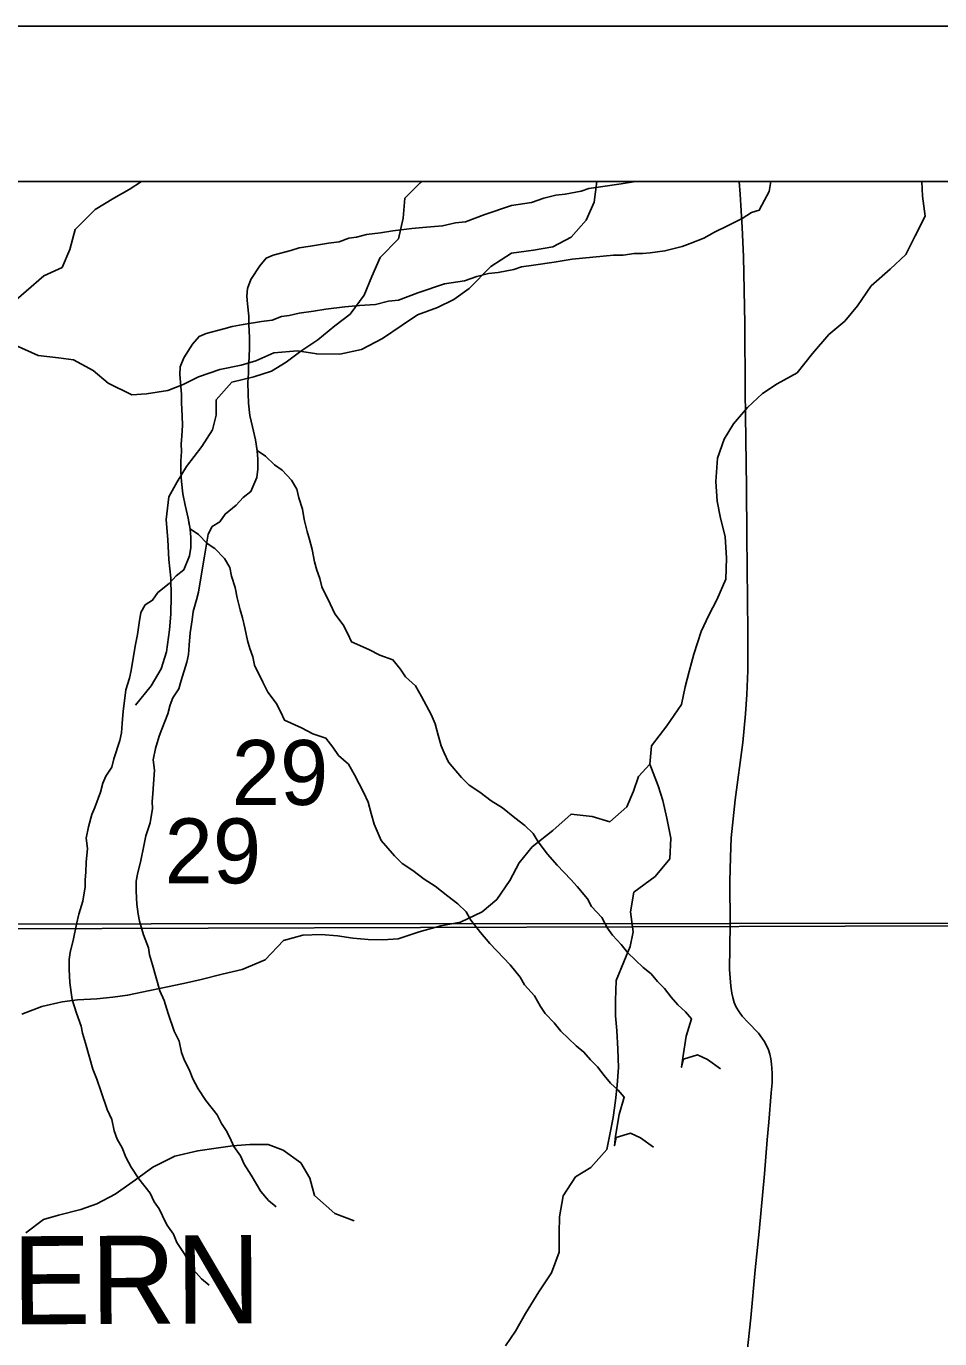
# Model space of a CAD drawing. Extents: x -21.1 to 50.3, y -4.9 to 22.1.
# Drawn here: x 4.167 to 4.756, y 20.154 to 21 of the extents above; entities that cross this region are included whole.
import ezdxf

# ---------------------------------------------------------------- set-up
doc = ezdxf.new("R2010")
doc.units = 0
for name, color, linetype in [('GM_X_Corporation', 7, 'Continuous'), ('GM_X_County', 7, 'Continuous'), ('GM_X_County_Road_Text', 7, 'Continuous'), ('GM_X_Minor_River', 7, 'Continuous'), ('GM_X_Rail_Line_Text', 7, 'Continuous'), ('GM_X_Section_Text', 7, 'Continuous'), ('GM_X_Township_Road', 7, 'Continuous'), ('SH_Cut_Line', 7, 'Continuous'), ('SH_Data', 7, 'Continuous')]:
    doc.layers.add(name, color=color, linetype=linetype)

msp = doc.modelspace()

# ---------------------------------------------------------------- linework, layer by layer
at = {"layer": 'GM_X_Corporation'}
msp.add_lwpolyline([(4.88034, 20.9), (3.86779, 20.9), (3.87379, 20.41727), (4.83231, 20.42025), (4.88576, 20.41997)], close=True, dxfattribs=at)
at = {"layer": 'GM_X_County'}
msp.add_lwpolyline([(8.9, 14.74638), (8.9, 20.9), (2.1, 20.9), (2.1, 14.1), (8.89319, 14.1)], dxfattribs=at)
at = {"layer": 'GM_X_Minor_River'}
for points in [[(4.24179, 20.9), (4.23374, 20.89486), (4.22388, 20.88917), (4.21175, 20.88196), (4.19885, 20.86907), (4.19543, 20.85617), (4.1905, 20.84441), (4.17875, 20.83911), (4.15599, 20.81938)], [(4.16028, 20.79432), (4.17499, 20.78764), (4.18826, 20.7863), (4.19774, 20.78501), (4.21054, 20.77798), (4.22029, 20.76986), (4.23537, 20.76241), (4.24488, 20.76302), (4.25858, 20.7651), (4.26852, 20.76912), (4.27847, 20.77391), (4.29222, 20.77864), (4.30593, 20.78147), (4.31547, 20.78437), (4.32695, 20.78951), (4.34216, 20.7908), (4.35466, 20.78871), (4.36947, 20.78849), (4.38358, 20.79169), (4.39698, 20.79871), (4.40964, 20.80725), (4.41963, 20.81394), (4.43261, 20.81868), (4.44295, 20.82384), (4.45293, 20.83091), (4.46683, 20.84514), (4.48025, 20.85367), (4.49434, 20.85574), (4.5069, 20.85783), (4.51877, 20.86411), (4.52844, 20.87497), (4.53356, 20.88668), (4.53525, 20.9)], [(4.42251, 20.9), (4.42139, 20.89905), (4.41153, 20.88919), (4.41038, 20.87629), (4.40734, 20.86302), (4.39559, 20.85088), (4.39027, 20.83875), (4.38534, 20.82661), (4.37623, 20.81447), (4.36637, 20.80689), (4.35537, 20.79779), (4.34438, 20.79058), (4.33489, 20.78337), (4.32542, 20.77768), (4.31404, 20.77389), (4.30001, 20.77047), (4.28977, 20.75909), (4.28976, 20.74923), (4.28749, 20.73975), (4.28066, 20.72914), (4.27079, 20.71624), (4.26472, 20.70638), (4.25941, 20.69652), (4.2575, 20.68211), (4.25864, 20.66883), (4.25939, 20.65632), (4.26052, 20.64418), (4.26089, 20.6328), (4.2605, 20.62105), (4.25974, 20.61081), (4.25784, 20.59678), (4.25442, 20.58578), (4.24797, 20.57478), (4.23773, 20.56226)], [(4.64746, 20.9), (4.64633, 20.89356), (4.64331, 20.88784), (4.63992, 20.88136), (4.63499, 20.87982), (4.62892, 20.87598), (4.61943, 20.87137), (4.61107, 20.86715), (4.60424, 20.86331), (4.59551, 20.85984), (4.59019, 20.85791), (4.57917, 20.85519), (4.56966, 20.854), (4.56471, 20.85359), (4.55938, 20.85356), (4.55216, 20.85238), (4.54606, 20.85235), (4.51943, 20.84992), (4.50764, 20.84796), (4.49433, 20.84598), (4.48673, 20.8448), (4.48179, 20.84325), (4.47152, 20.8413), (4.46543, 20.8405), (4.45783, 20.83856), (4.44985, 20.83586), (4.43692, 20.83389), (4.41983, 20.82809), (4.40729, 20.82346), (4.40082, 20.82267), (4.39246, 20.82072), (4.38219, 20.8199), (4.37267, 20.81909), (4.3605, 20.8175), (4.35251, 20.81632), (4.34339, 20.81513), (4.33692, 20.81357), (4.33198, 20.81279), (4.3259, 20.81047), (4.31905, 20.80968)], [(4.56011, 20.9), (4.55093, 20.89847), (4.53762, 20.8965), (4.53001, 20.89532), (4.52508, 20.89377), (4.51481, 20.89181), (4.50872, 20.89102), (4.50112, 20.88908), (4.49314, 20.88638), (4.48021, 20.8844), (4.46311, 20.87861), (4.45058, 20.87398), (4.44411, 20.87318), (4.43575, 20.87124), (4.42547, 20.87042), (4.41596, 20.86961), (4.40379, 20.86802), (4.3958, 20.86684), (4.38668, 20.86565), (4.38021, 20.86409), (4.37527, 20.8633), (4.36919, 20.86099), (4.36234, 20.86019)], [(4.74484, 20.9), (4.74512, 20.89036), (4.74701, 20.87746), (4.74056, 20.86495), (4.73449, 20.85281), (4.72425, 20.84333), (4.71211, 20.83271), (4.70338, 20.81981), (4.69504, 20.80995), (4.6848, 20.80123), (4.67418, 20.78909), (4.66431, 20.77658), (4.65142, 20.76937), (4.64194, 20.7633), (4.63246, 20.7542), (4.62335, 20.74358), (4.61728, 20.73372), (4.61311, 20.72158), (4.61196, 20.70641), (4.61271, 20.6939), (4.61498, 20.6829), (4.61801, 20.67114), (4.61876, 20.65711), (4.61837, 20.64346), (4.61268, 20.63018), (4.60736, 20.62032), (4.60243, 20.6097), (4.59787, 20.59529), (4.59483, 20.58391), (4.59217, 20.57405), (4.58989, 20.56267), (4.58041, 20.54902), (4.57054, 20.53612), (4.5694, 20.52437), (4.5747, 20.51034), (4.57773, 20.50085), (4.58038, 20.48948), (4.58302, 20.47658), (4.58225, 20.46331), (4.57277, 20.45193), (4.55912, 20.44169), (4.55684, 20.42917), (4.55873, 20.41628), (4.55683, 20.4068), (4.55265, 20.39694), (4.54772, 20.3848), (4.54733, 20.37191), (4.54733, 20.36204), (4.54808, 20.35256), (4.54883, 20.34043), (4.5492, 20.32867), (4.54844, 20.31729), (4.54729, 20.30743), (4.54577, 20.29643), (4.54387, 20.28657), (4.54159, 20.27595), (4.53135, 20.2642), (4.52149, 20.25813), (4.51352, 20.24599), (4.51124, 20.23234), (4.51086, 20.2221), (4.51085, 20.20958), (4.50591, 20.19631), (4.49794, 20.18417), (4.48922, 20.17014), (4.48277, 20.15876), (4.47632, 20.14928)], [(4.36234, 20.86019), (4.35055, 20.85823), (4.34333, 20.85705), (4.33801, 20.8555), (4.32661, 20.8524), (4.32205, 20.85047), (4.31789, 20.84551), (4.31223, 20.83674), (4.30998, 20.83103), (4.30962, 20.82609), (4.31003, 20.82115), (4.31084, 20.81318), (4.31087, 20.80786), (4.3113, 20.79913), (4.31133, 20.79343), (4.31099, 20.78621), (4.31064, 20.78127), (4.31066, 20.77633), (4.31032, 20.77025), (4.31036, 20.76303), (4.31077, 20.75695), (4.31158, 20.74898), (4.31314, 20.74177), (4.31509, 20.73342), (4.31627, 20.72621), (4.31668, 20.72089), (4.31672, 20.71444), (4.31599, 20.70911), (4.31223, 20.69998), (4.30731, 20.69615), (4.30277, 20.69118), (4.29557, 20.68545), (4.29217, 20.68049), (4.28724, 20.67742), (4.2846, 20.67247), (4.2835, 20.666), (4.2824, 20.6584), (4.28091, 20.65079), (4.27834, 20.6352), (4.27722, 20.63026), (4.27498, 20.62265), (4.27425, 20.61732), (4.27316, 20.60896), (4.27244, 20.60098), (4.27209, 20.5949), (4.27098, 20.58995), (4.26724, 20.57816), (4.26575, 20.57283), (4.26197, 20.56711), (4.26009, 20.56254), (4.2586, 20.55683), (4.25485, 20.54693), (4.25297, 20.54237), (4.25074, 20.53437), (4.24925, 20.52715), (4.25005, 20.52031), (4.24934, 20.51157), (4.249, 20.50511), (4.24864, 20.50017), (4.24867, 20.49561), (4.2472, 20.48649), (4.24458, 20.47811), (4.24309, 20.47165), (4.24124, 20.46214), (4.23901, 20.45339), (4.23827, 20.44883), (4.23831, 20.44237), (4.23874, 20.43402), (4.23953, 20.42756), (4.24032, 20.42301), (4.24303, 20.41428), (4.24613, 20.40594), (4.24691, 20.40139), (4.24885, 20.39494), (4.25118, 20.38659), (4.25351, 20.37825), (4.25621, 20.37181), (4.25893, 20.36346), (4.26279, 20.35209), (4.26588, 20.34565), (4.26744, 20.33844), (4.26937, 20.33313), (4.27245, 20.32745), (4.27477, 20.32138), (4.27823, 20.31495), (4.28322, 20.30738), (4.29051, 20.2983), (4.2932, 20.29261), (4.29627, 20.28807), (4.29858, 20.28353), (4.30128, 20.27784), (4.3055, 20.27179), (4.30781, 20.26648), (4.31242, 20.25929), (4.31588, 20.25361), (4.31857, 20.24869), (4.32355, 20.24302), (4.32852, 20.23887)], [(4.31905, 20.80968), (4.30726, 20.80771), (4.30004, 20.80653), (4.29472, 20.80498), (4.28332, 20.80188), (4.27876, 20.79995), (4.2746, 20.79499), (4.26894, 20.78622), (4.26669, 20.78051), (4.26634, 20.77557), (4.26674, 20.77064), (4.26755, 20.76266), (4.26758, 20.75734), (4.26801, 20.74861), (4.26804, 20.74291), (4.2677, 20.73569), (4.26735, 20.73075), (4.26738, 20.72581), (4.26703, 20.71973), (4.26707, 20.71251), (4.26748, 20.70643), (4.26829, 20.69846), (4.26985, 20.69125), (4.2718, 20.6829), (4.27299, 20.67569), (4.27339, 20.67038), (4.27343, 20.66392), (4.2727, 20.6586), (4.26894, 20.64946), (4.26402, 20.64563), (4.25948, 20.64067), (4.25228, 20.63493), (4.24888, 20.62997), (4.24395, 20.62691), (4.24131, 20.62195), (4.24021, 20.61549), (4.23911, 20.60788), (4.23763, 20.60028), (4.23505, 20.58468), (4.23394, 20.57974), (4.23169, 20.57213), (4.23096, 20.56681), (4.22987, 20.55844), (4.22915, 20.55046), (4.2288, 20.54438), (4.22769, 20.53944), (4.22395, 20.52764), (4.22246, 20.52231), (4.21868, 20.51659), (4.21681, 20.51202), (4.21531, 20.50632), (4.21156, 20.49642), (4.20968, 20.49185), (4.20745, 20.48386), (4.20596, 20.47663), (4.20677, 20.4698), (4.20605, 20.46106), (4.20571, 20.4546), (4.20535, 20.44966), (4.20538, 20.4451), (4.20391, 20.43597), (4.20129, 20.4276), (4.1998, 20.42113), (4.19795, 20.41162), (4.19572, 20.40287), (4.19498, 20.39831), (4.19502, 20.39185), (4.19545, 20.3835), (4.19624, 20.37704), (4.19703, 20.37249), (4.19974, 20.36377), (4.20284, 20.35543), (4.20363, 20.35087), (4.20556, 20.34442), (4.20789, 20.33608), (4.21023, 20.32773), (4.21292, 20.32129), (4.21564, 20.31295), (4.21951, 20.30157), (4.22259, 20.29513), (4.22415, 20.28792), (4.22608, 20.28261), (4.22916, 20.27693), (4.23148, 20.27087), (4.23494, 20.26443), (4.23993, 20.25686), (4.24722, 20.24778), (4.24991, 20.2421), (4.25298, 20.23756), (4.25529, 20.23301), (4.25799, 20.22733), (4.26221, 20.22127), (4.26452, 20.21597), (4.26913, 20.20877), (4.27259, 20.20309), (4.27528, 20.19817), (4.28026, 20.1925), (4.28523, 20.18835)], [(4.31556, 20.73058), (4.31627, 20.72659), (4.32162, 20.72282), (4.32736, 20.71716), (4.33233, 20.71376), (4.33846, 20.70734), (4.34192, 20.70166), (4.34309, 20.69597), (4.34541, 20.68876), (4.34659, 20.68193), (4.34854, 20.67434), (4.35009, 20.66903), (4.35165, 20.66258), (4.35322, 20.65461), (4.35477, 20.6493), (4.3567, 20.644), (4.35787, 20.63868), (4.36326, 20.6277), (4.36635, 20.62126), (4.37172, 20.61407), (4.37479, 20.60839), (4.37711, 20.60308), (4.38817, 20.5982), (4.39543, 20.59444), (4.40382, 20.59145), (4.40842, 20.58578), (4.41187, 20.58048), (4.41838, 20.57482), (4.42222, 20.568), (4.42838, 20.55626), (4.43108, 20.5502), (4.43302, 20.54299), (4.43496, 20.53616), (4.43689, 20.53161), (4.43959, 20.52555), (4.44802, 20.51572), (4.453, 20.5108), (4.45987, 20.50628), (4.46714, 20.50063), (4.47439, 20.49611), (4.48242, 20.4897), (4.48892, 20.48479), (4.49428, 20.4795), (4.49736, 20.4742), (4.50349, 20.46626), (4.50962, 20.45907), (4.51843, 20.45001), (4.52264, 20.44547), (4.52915, 20.43753), (4.53185, 20.4326), (4.53836, 20.42542), (4.5422, 20.41861), (4.54527, 20.41406), (4.55102, 20.40802), (4.55523, 20.40272), (4.56518, 20.39328), (4.57016, 20.38913), (4.57437, 20.38421), (4.57896, 20.37968), (4.58318, 20.37401), (4.5874, 20.36909), (4.59237, 20.36456), (4.5962, 20.36002), (4.59284, 20.34898), (4.59064, 20.33492), (4.58991, 20.32884), (4.59102, 20.33416), (4.60014, 20.33687), (4.60663, 20.33387), (4.61504, 20.32784)], [(4.27227, 20.68006), (4.27298, 20.67607), (4.27833, 20.6723), (4.28407, 20.66664), (4.28904, 20.66325), (4.29517, 20.65682), (4.29863, 20.65114), (4.2998, 20.64545), (4.30212, 20.63825), (4.3033, 20.63141), (4.30525, 20.62383), (4.3068, 20.61852), (4.30836, 20.61207), (4.30993, 20.6041), (4.31148, 20.59879), (4.31342, 20.59348), (4.31459, 20.58817), (4.31998, 20.57718), (4.32306, 20.57074), (4.32843, 20.56355), (4.33151, 20.55787), (4.33382, 20.55256), (4.34488, 20.54769), (4.35214, 20.54393), (4.36053, 20.54093), (4.36513, 20.53526), (4.36859, 20.52996), (4.37509, 20.5243), (4.37893, 20.51748), (4.38509, 20.50574), (4.38779, 20.49968), (4.38973, 20.49247), (4.39167, 20.48564), (4.3936, 20.48109), (4.3963, 20.47503), (4.40473, 20.4652), (4.40971, 20.46029), (4.41658, 20.45577), (4.42385, 20.45011), (4.4311, 20.44559), (4.43913, 20.43918), (4.44563, 20.43428), (4.45099, 20.42899), (4.45407, 20.42369), (4.4602, 20.41574), (4.46633, 20.40856), (4.47514, 20.39949), (4.47935, 20.39495), (4.48587, 20.38701), (4.48856, 20.38209), (4.49507, 20.37491), (4.49892, 20.36809), (4.50199, 20.36355), (4.50773, 20.3575), (4.51195, 20.35221), (4.52189, 20.34276), (4.52687, 20.33861), (4.53108, 20.3337), (4.53567, 20.32917), (4.53989, 20.32349), (4.54411, 20.31857), (4.54908, 20.31404), (4.55292, 20.30951), (4.54955, 20.29847), (4.54735, 20.2844), (4.54662, 20.27832), (4.54773, 20.28365), (4.55685, 20.28635), (4.56334, 20.28335), (4.57175, 20.27732)], [(4.5694, 20.52437), (4.56219, 20.5164), (4.55878, 20.50692), (4.5546, 20.49668), (4.5436, 20.4872), (4.53223, 20.49061), (4.51859, 20.49213), (4.50683, 20.48151), (4.49355, 20.47089), (4.48521, 20.46065), (4.47914, 20.44927), (4.47079, 20.43713), (4.46131, 20.42917), (4.44728, 20.42234), (4.43477, 20.42006), (4.42074, 20.41627), (4.40709, 20.41172), (4.39724, 20.41096), (4.38776, 20.41133), (4.3779, 20.41209), (4.36805, 20.41361), (4.35743, 20.41437), (4.34568, 20.41398), (4.33317, 20.41057), (4.32141, 20.39805), (4.30662, 20.39198), (4.29373, 20.38895), (4.28008, 20.38553), (4.27061, 20.38326), (4.25961, 20.38098), (4.2471, 20.37832), (4.2327, 20.37529), (4.22322, 20.37415), (4.21298, 20.37301), (4.20047, 20.37225), (4.19061, 20.37111), (4.17735, 20.36808), (4.16445, 20.36315)], [(4.16701, 20.22207), (4.17854, 20.23063), (4.18808, 20.23353), (4.20256, 20.23711), (4.21288, 20.24075), (4.22475, 20.24703), (4.23781, 20.25633), (4.24895, 20.26451), (4.26311, 20.27152), (4.27798, 20.27509), (4.28978, 20.27681), (4.30044, 20.27817), (4.31146, 20.27914), (4.32324, 20.27897), (4.33306, 20.2754), (4.34433, 20.26725), (4.35025, 20.25728), (4.35312, 20.24622), (4.36623, 20.23462), (4.37869, 20.22987)]]:
    msp.add_lwpolyline(points, dxfattribs=at)
at = {"layer": 'GM_X_Rail_Line_Text'}
for points in [[(8.9, 20.9), (2.80139, 20.9)], [(3.30961, 20.41539), (3.87473, 20.42102), (4.62093, 20.42151), (5.88332, 20.42279), (6.48301, 20.42563)], [(6.48301, 20.42563), (5.88332, 20.42279), (4.62093, 20.42151), (3.87473, 20.42102), (3.30961, 20.41539)]]:
    msp.add_lwpolyline(points, dxfattribs=at)
at = {"layer": 'GM_X_Township_Road'}
for points in [[(4.62114, 20.42097), (4.62088, 20.44873), (4.62133, 20.46428), (4.62194, 20.47681), (4.62451, 20.50126), (4.62929, 20.53821), (4.6311, 20.55675), (4.63195, 20.56914), (4.63248, 20.58465), (4.63255, 20.60948), (4.63203, 20.67158), (4.6317, 20.70261), (4.63089, 20.76467), (4.6307, 20.80812), (4.6298, 20.85157), (4.62899, 20.87017), (4.62764, 20.89185), (4.62692, 20.9)], [(4.63225, 20.14535), (4.63452, 20.16738), (4.63725, 20.19817), (4.63997, 20.22307), (4.64331, 20.26021), (4.64512, 20.28209), (4.64618, 20.29356), (4.6477, 20.31243), (4.64823, 20.31881), (4.64828, 20.32499), (4.64791, 20.33117), (4.64749, 20.33422), (4.64686, 20.33724), (4.64591, 20.34018), (4.64466, 20.34298), (4.64316, 20.3457), (4.63956, 20.35075), (4.63262, 20.35802), (4.62885, 20.36179), (4.62703, 20.36466), (4.62508, 20.36753), (4.62387, 20.37055), (4.62281, 20.37387), (4.62236, 20.37673), (4.62161, 20.38111), (4.62086, 20.39183), (4.62114, 20.42097)]]:
    msp.add_lwpolyline(points, dxfattribs=at)
at = {"layer": 'SH_Cut_Line'}
msp.add_lwpolyline([(8.9, 16.40522), (8.9, 20.9), (2.1, 20.9)], dxfattribs=at)
at = {"layer": 'SH_Data'}
msp.add_line((2, 21), (9, 21), dxfattribs=at)

# ---------------------------------------------------------------- texts
at = {"layer": 'GM_X_County_Road_Text'}
msp.add_text('WESTERN', height=0.056818, rotation=0.29166, dxfattribs=at).set_placement((3.93891, 20.16195))
at = {"layer": 'GM_X_Section_Text'}
for p in [(4.29985, 20.49796), (4.25656, 20.44744)]:
    msp.add_text('29', height=0.041856, rotation=0.00001, dxfattribs=at).set_placement(p)

doc.saveas('drawing.dxf')
